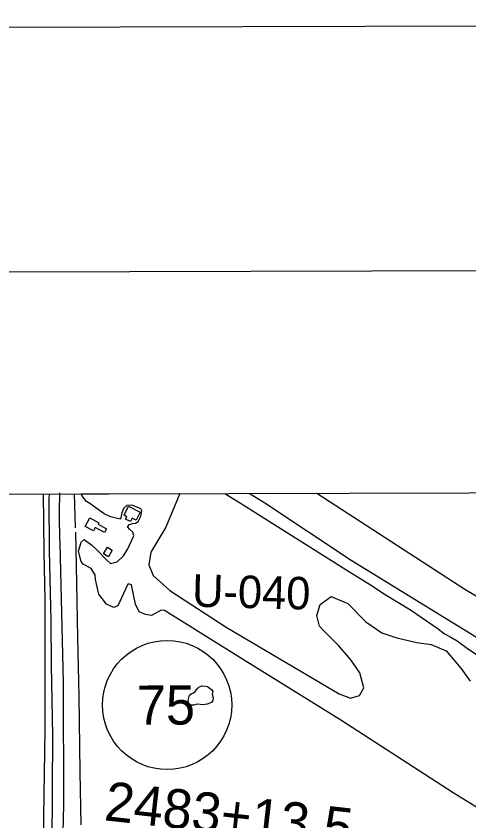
# Model space of a CAD drawing. Extents: x 3361039 to 3398939, y 576572 to 602007.
# Drawn here: x 3387891 to 3389048, y 599369 to 601424 of the extents above; entities that cross this region are included whole.
import ezdxf

# ---------------------------------------------------------------- set-up
doc = ezdxf.new("R2010")
doc.units = 0
for name, color, linetype in [('G-ANNO-NPLT', 7, 'Continuous'), ('V-ANNO-SYMB', 7, 'Continuous'), ('V-BLDG-OTLN', 7, 'Continuous'), ('V-GRID-FRAM', 7, 'Continuous'), ('V-LEVE-TOET', 7, 'Continuous'), ('V-RIVR-RANG-IDEN', 7, 'Continuous'), ('V-ROAD-CNTR', 7, 'Continuous'), ('V-ROAD-IDEN', 7, 'Continuous'), ('V-SITE-VEGE', 7, 'Continuous'), ('V-SURV-IDEN', 7, 'Continuous'), ('V-TOPO-SHOR', 7, 'Continuous'), ('V-WETL-SWMP', 7, 'Continuous')]:
    doc.layers.add(name, color=color, linetype=linetype)

msp = doc.modelspace()

# ---------------------------------------------------------------- linework, layer by layer
at = {"layer": 'G-ANNO-NPLT'}
msp.add_lwpolyline([(3361689.4, 577155.7), (3398355.9, 577257), (3398289.1, 601423.5), (3361622.6, 601322.2)], close=True, dxfattribs=at)
at = {"layer": 'V-ANNO-SYMB'}
msp.add_lwpolyline([(3364437.8, 577788.3), (3397520.8, 577879.7), (3397457.5, 600796.2), (3364374.5, 600704.8), (3364437.8, 577788.3)], dxfattribs=at)
at = {"layer": 'V-BLDG-OTLN'}
for points in [[(3388178.4, 600172), (3388208.1, 600156.8), (3388197.7, 600136.2), (3388187.1, 600141.6), (3388182.8, 600133.2), (3388170.8, 600139.2), (3388174, 600145.5), (3388166.8, 600149.1)], [(3388079.6, 600142.6), (3388102.5, 600130.2), (3388100.4, 600126.4), (3388122, 600114.7), (3388116.7, 600104.9), (3388093.1, 600117.7), (3388088.4, 600109.1), (3388067.6, 600120.4)], [(3388124.1, 600067.4), (3388136.6, 600059.8), (3388126.6, 600043.4), (3388114.1, 600051)]]:
    msp.add_lwpolyline(points, close=True, dxfattribs=at)
at = {"layer": 'V-GRID-FRAM'}
msp.add_lwpolyline([(3365114.8, 600140.3), (3396720.3, 600227.7), (3396778.5, 582044.3), (3365157.1, 581956.9), (3365114.8, 600140.3)], dxfattribs=at)
at = {"layer": 'V-LEVE-TOET'}
msp.add_lwpolyline([(3387959.8, 600203.5), (3387961.6, 600055.5), (3387964.1, 599934.1), (3387964.4, 599827.9), (3387964.4, 599601), (3387962.7, 599490.6), (3387961, 599381), (3387960.9, 599186)], dxfattribs=at)
at = {"layer": 'V-ROAD-CNTR'}
msp.add_lwpolyline([(3388002.6, 600077), (3388011.1, 599723.4), (3388012.2, 599409.4), (3388008.8, 599268.7), (3387995.6, 598827.9), (3387982.2, 598411.4), (3387969.5, 598078.5)], dxfattribs=at)
msp.add_arc((3389846.6, 600154.4), 1845.7, 178.3778, 182.4057, dxfattribs=at)
at = {"layer": 'V-ROAD-IDEN'}
msp.add_circle((3388276.8, 599664.7), 165, dxfattribs=at)
msp.add_circle((3388276.8, 599664.7), 165, dxfattribs=at)
at = {"layer": 'V-SITE-VEGE'}
for p, q in [((3388057.2, 600203.8), (3388309.2, 600204.4)), ((3388058.8, 600199.6), (3388057.2, 600203.8)), ((3388070.6, 600184.4), (3388058.8, 600199.6)), ((3388309.2, 600204.4), (3388273.3, 600118.5)), ((3388486.8, 600204.9), (3388659.4, 600205.4)), ((3388526.9, 600179.7), (3388486.8, 600204.9)), ((3388659.4, 600205.4), (3389038, 599960.5)), ((3388079.6, 600179), (3388070.6, 600184.4)), ((3388116.2, 600152.9), (3388079.6, 600179)), ((3388174, 600174.4), (3388165.7, 600167.5)), ((3388187.1, 600174.5), (3388174, 600174.4)), ((3388209.2, 600165.6), (3388187.1, 600174.5)), ((3388746.9, 600033.6), (3388526.9, 600179.7)), ((3388161, 600155.1), (3388157.6, 600139.2)), ((3388165.7, 600167.5), (3388161, 600155.1)), ((3388211.9, 600160.1), (3388209.2, 600165.6)), ((3388209.2, 600147), (3388211.9, 600160.1)), ((3388132, 600144.7), (3388116.2, 600152.9)), ((3388157.6, 600139.2), (3388132, 600144.7)), ((3388196.2, 600129), (3388202.4, 600133.2)), ((3388202.4, 600133.2), (3388209.2, 600147)), ((3388175.5, 600119.3), (3388180.4, 600125.5)), ((3388181.1, 600113.1), (3388175.5, 600119.3)), ((3388180.4, 600125.5), (3388187.9, 600128.3)), ((3388189.4, 600105.6), (3388181.1, 600113.1)), ((3388187.9, 600128.3), (3388196.2, 600129)), ((3388273.3, 600118.5), (3388235.1, 600055.3)), ((3388175.7, 600061.4), (3388191.5, 600096.6)), ((3388191.5, 600096.6), (3388189.4, 600105.6)), ((3388049.9, 600057.4), (3388056.7, 600080.7)), ((3388056.7, 600080.7), (3388064.9, 600087.6)), ((3388064.9, 600087.6), (3388084.1, 600072.6)), ((3388084.1, 600072.6), (3388096.5, 600061.7)), ((3388056.8, 600031.4), (3388049.9, 600057.4)), ((3388096.5, 600061.7), (3388122.7, 600034.3)), ((3388165.1, 600045.4), (3388175.7, 600061.4)), ((3388235.1, 600055.3), (3388229.7, 600022.3)), ((3388062.3, 600024.5), (3388056.8, 600031.4)), ((3388122.7, 600034.3), (3388132.3, 600026.1)), ((3388132.3, 600026.1), (3388148.7, 600030.3)), ((3388148.7, 600030.3), (3388165.1, 600045.4)), ((3389067.2, 599837.1), (3388746.9, 600033.6)), ((3388082.9, 600013.6), (3388062.3, 600024.5)), ((3388092.6, 599997.2), (3388082.9, 600013.6)), ((3388229.7, 600022.3), (3388240.8, 599994.9)), ((3388094, 599984.8), (3388092.6, 599997.2)), ((3388240.8, 599994.9), (3388283.4, 599956.6)), ((3388102.4, 599947.8), (3388094, 599984.8)), ((3388176.4, 599972.8), (3388165.5, 599949.4)), ((3388180.5, 599972.8), (3388176.4, 599972.8)), ((3388186, 599971.4), (3388180.5, 599972.8)), ((3388195.7, 599922.1), (3388186, 599971.4)), ((3388121.6, 599921.8), (3388102.4, 599947.8)), ((3388165.5, 599949.4), (3388150.5, 599917.8)), ((3388283.4, 599956.6), (3388427.8, 599863.8)), ((3389038, 599960.5), (3389414.2, 599733.2)), ((3388667.7, 599920.9), (3388696.4, 599941.5)), ((3388696.4, 599941.5), (3388739, 599923.8)), ((3388140.9, 599913.6), (3388121.6, 599921.8)), ((3388150.5, 599917.8), (3388140.9, 599913.6)), ((3388205.4, 599902.9), (3388195.7, 599922.1)), ((3388261.6, 599907.2), (3388237, 599893.4)), ((3388269.9, 599905.8), (3388261.6, 599907.2)), ((3388659.5, 599893.4), (3388667.7, 599920.9)), ((3388739, 599923.8), (3388784.4, 599877.3)), ((3388221.9, 599896.1), (3388205.4, 599902.9)), ((3388237, 599893.4), (3388221.9, 599896.1)), ((3388476.1, 599777.6), (3388269.9, 599905.8)), ((3388666.5, 599866), (3388659.5, 599893.4)), ((3388674.7, 599856.4), (3388666.5, 599866)), ((3388784.4, 599877.3), (3388825.7, 599848.7)), ((3388427.8, 599863.8), (3388716.4, 599693.3)), ((3388716, 599815.4), (3388674.7, 599856.4)), ((3388825.7, 599848.7), (3388864.1, 599836.4)), ((3388864.1, 599836.4), (3388914.9, 599824.3)), ((3388914.9, 599824.3), (3388952, 599818.9)), ((3388746.3, 599779.8), (3388716, 599815.4)), ((3388952, 599818.9), (3388990.5, 599802.6)), ((3388990.5, 599802.6), (3389027.6, 599758.8)), ((3388720.8, 599626.1), (3388476.1, 599777.6)), ((3388769.8, 599747), (3388746.3, 599779.8)), ((3388779.5, 599708.6), (3388769.8, 599747)), ((3389027.6, 599758.8), (3389051.1, 599725.9)), ((3388768.6, 599689.3), (3388779.5, 599708.6)), ((3388716.4, 599693.3), (3388745.3, 599682.4)), ((3388745.3, 599682.4), (3388768.6, 599689.3)), ((3389008.1, 599440.4), (3388720.8, 599626.1)), ((3389204.7, 599319), (3389008.1, 599440.4))]:
    msp.add_line(p, q, dxfattribs=at)
at = {"layer": 'V-TOPO-SHOR'}
for points in [[(3387975, 600203.5), (3387974.7, 600190), (3387975.1, 600059.2), (3387979.8, 599879.2), (3387980.1, 599766.6), (3387983.4, 599586.6), (3387983.2, 599451.8), (3387982.3, 599302.8), (3387982.7, 599192.2)], [(3388039.5, 600203.7), (3388040.9, 600147.7), (3388041.7, 600116.6)], [(3388424, 600204.8), (3388461.7, 600181.5), (3388542.4, 600130.8), (3388743.2, 600004.8), (3388796.3, 599971.9), (3388834.3, 599947.2), (3388898.5, 599907.5), (3388969.5, 599859.5), (3388986.1, 599846.5), (3389002, 599838.3), (3389017.8, 599828.7), (3389044.7, 599808.8), (3389108.2, 599767)], [(3388042.4, 600106.2), (3388044.1, 600019.7), (3388047.4, 599837.1), (3388051.4, 599687), (3388053.4, 599494), (3388056.6, 599359.1)]]:
    msp.add_lwpolyline(points, dxfattribs=at)
at = {"layer": 'V-WETL-SWMP'}
msp.add_lwpolyline([(3388357.9, 599709.8), (3388365.2, 599713.5), (3388374.8, 599713.2), (3388380, 599711.9), (3388390.4, 599703.9), (3388393.3, 599699), (3388392.3, 599692), (3388394.7, 599683.4), (3388393.9, 599675.9), (3388390.3, 599671.4), (3388386.1, 599669.1), (3388378.9, 599667), (3388374.2, 599665.9), (3388367.4, 599665.1), (3388360.9, 599665.9), (3388353.7, 599666.4), (3388344.6, 599664.3), (3388334.7, 599664.2), (3388331.3, 599670.2), (3388330.8, 599676.4), (3388334.1, 599689.7), (3388338, 599692.8), (3388343.9, 599696), (3388349.6, 599700.4), (3388352.2, 599703.3), (3388355.1, 599707.4)], close=True, dxfattribs=at)

# ---------------------------------------------------------------- texts
at = {"layer": 'V-RIVR-RANG-IDEN'}
msp.add_text('U-040', height=83, rotation=358.5273, dxfattribs=at).set_placement((3388339.8, 599915.8))
at = {"layer": 'V-ROAD-IDEN'}
msp.add_text('75', height=100, rotation=0.1583, dxfattribs=at).set_placement((3388199.4, 599614.4))
at = {"layer": 'V-SURV-IDEN'}
msp.add_text('2483+13.5', height=100, rotation=353.6241, dxfattribs=at).set_placement((3388113.7, 599370.7))

doc.saveas('drawing.dxf')
